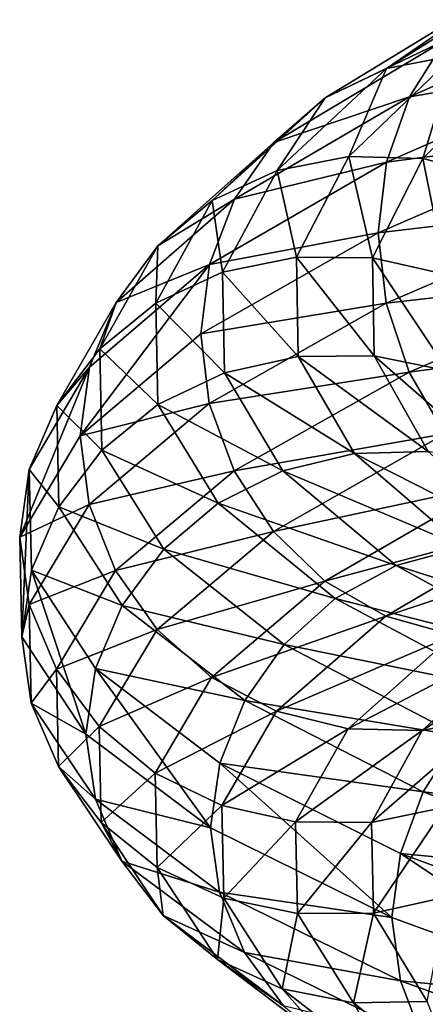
# Model space of a CAD drawing. Header units: metres. Extents: x -80 to 80, y -455 to 95.
# Tile 304 of 656: x -18.94 to -15.4, y -176.84 to -168.26. Entities that reach past the tile are written whole.
import ezdxf

# ---------------------------------------------------------------- set-up
doc = ezdxf.new("R2010")
doc.units = ezdxf.units.M
doc.layers.add('solid_501010_k_02', color=7, linetype='CONTINUOUS')

msp = doc.modelspace()

# ---------------------------------------------------------------- linework, layer by layer
at = {"layer": 'solid_501010_k_02'}
for points in [[(-14.333987, -167.80069, 1150.249878), (-15.740534, -168.682892, 1147.778442), (-14.820435, -168.049576, 1150.604736)], [(-15.150909, -168.571579, 1147.502319), (-15.740534, -168.682892, 1147.778442), (-14.333987, -167.80069, 1150.249878)], [(-14.820435, -168.049576, 1150.604736), (-16.274715, -168.938904, 1148.046021), (-15.228872, -168.436356, 1150.922363)], [(-15.740534, -168.682892, 1147.778442), (-16.274715, -168.938904, 1148.046021), (-14.820435, -168.049576, 1150.604736)], [(-13.571482, -168.055664, 1153.57959), (-15.541528, -168.93103, 1151.186768), (-13.746083, -168.62886, 1153.809326)], [(-15.228872, -168.436356, 1150.922363), (-15.541528, -168.93103, 1151.186768), (-13.571482, -168.055664, 1153.57959)], [(-15.228872, -168.436356, 1150.922363), (-16.723232, -169.329254, 1148.289429), (-15.541528, -168.93103, 1151.186768)], [(-16.274715, -168.938904, 1148.046021), (-16.723232, -169.329254, 1148.289429), (-15.228872, -168.436356, 1150.922363)], [(-15.150909, -168.571579, 1147.502319), (-16.068445, -169.451172, 1144.930298), (-15.740534, -168.682892, 1147.778442)], [(-15.423617, -169.46991, 1144.767822), (-16.068445, -169.451172, 1144.930298), (-15.150909, -168.571579, 1147.502319)], [(-14.542903, -168.602783, 1147.234009), (-15.423617, -169.46991, 1144.767822), (-15.150909, -168.571579, 1147.502319)], [(-13.746083, -168.62886, 1153.809326), (-15.741474, -169.501389, 1151.382446), (-13.807406, -169.247528, 1153.934814)], [(-15.541528, -168.93103, 1151.186768), (-15.741474, -169.501389, 1151.382446), (-13.746083, -168.62886, 1153.809326)], [(-14.798718, -169.627502, 1144.62561), (-15.423617, -169.46991, 1144.767822), (-14.542903, -168.602783, 1147.234009)], [(-15.740534, -168.682892, 1147.778442), (-16.693777, -169.572739, 1145.103394), (-16.274715, -168.938904, 1148.046021)], [(-16.068445, -169.451172, 1144.930298), (-16.693777, -169.572739, 1145.103394), (-15.740534, -168.682892, 1147.778442)], [(-15.541528, -168.93103, 1151.186768), (-17.066566, -169.823898, 1148.496338), (-15.741474, -169.501389, 1151.382446)], [(-16.723232, -169.329254, 1148.289429), (-17.066566, -169.823898, 1148.496338), (-15.541528, -168.93103, 1151.186768)], [(-16.274715, -168.938904, 1148.046021), (-17.260307, -169.835846, 1145.276733), (-16.723232, -169.329254, 1148.289429)], [(-16.693777, -169.572739, 1145.103394), (-17.260307, -169.835846, 1145.276733), (-16.274715, -168.938904, 1148.046021)], [(-13.807406, -169.247528, 1153.934814), (-15.814286, -170.115463, 1151.490479), (-13.7474, -169.871887, 1153.943237)], [(-15.741474, -169.501389, 1151.382446), (-15.814286, -170.115463, 1151.490479), (-13.807406, -169.247528, 1153.934814)], [(-16.723232, -169.329254, 1148.289429), (-17.735987, -170.229523, 1145.440308), (-17.066566, -169.823898, 1148.496338)], [(-17.260307, -169.835846, 1145.276733), (-17.735987, -170.229523, 1145.440308), (-16.723232, -169.329254, 1148.289429)], [(-16.068445, -169.451172, 1144.930298), (-16.527252, -170.328308, 1142.239258), (-16.693777, -169.572739, 1145.103394)], [(-15.864013, -170.334671, 1142.187134), (-16.527252, -170.328308, 1142.239258), (-16.068445, -169.451172, 1144.930298)], [(-15.423617, -169.46991, 1144.767822), (-15.864013, -170.334671, 1142.187134), (-16.068445, -169.451172, 1144.930298)], [(-15.741474, -169.501389, 1151.382446), (-17.286133, -170.390808, 1148.654175), (-15.814286, -170.115463, 1151.490479)], [(-17.066566, -169.823898, 1148.496338), (-17.286133, -170.390808, 1148.654175), (-15.741474, -169.501389, 1151.382446)], [(-15.221271, -170.478592, 1142.151489), (-15.864013, -170.334671, 1142.187134), (-15.423617, -169.46991, 1144.767822)], [(-14.798718, -169.627502, 1144.62561), (-15.221271, -170.478592, 1142.151489), (-15.423617, -169.46991, 1144.767822)], [(-16.693777, -169.572739, 1145.103394), (-17.170439, -170.459946, 1142.304443), (-17.260307, -169.835846, 1145.276733)], [(-16.527252, -170.328308, 1142.239258), (-17.170439, -170.459946, 1142.304443), (-16.693777, -169.572739, 1145.103394)], [(-17.066566, -169.823898, 1148.496338), (-18.100113, -170.723755, 1145.585205), (-17.286133, -170.390808, 1148.654175)], [(-17.735987, -170.229523, 1145.440308), (-18.100113, -170.723755, 1145.585205), (-17.066566, -169.823898, 1148.496338)], [(-17.260307, -169.835846, 1145.276733), (-17.753145, -170.729858, 1142.379517), (-17.735987, -170.229523, 1145.440308)], [(-17.170439, -170.459946, 1142.304443), (-17.753145, -170.729858, 1142.379517), (-17.260307, -169.835846, 1145.276733)], [(-15.814286, -170.115463, 1151.490479), (-15.742983, -170.730179, 1151.510986), (-13.7474, -169.871887, 1153.943237)], [(-13.7474, -169.871887, 1153.943237), (-15.742983, -170.730179, 1151.510986), (-13.573962, -170.48111, 1153.84082)], [(-15.814286, -170.115463, 1151.490479), (-17.361609, -170.995819, 1148.754517), (-15.742983, -170.730179, 1151.510986)], [(-17.286133, -170.390808, 1148.654175), (-17.361609, -170.995819, 1148.754517), (-15.814286, -170.115463, 1151.490479)], [(-17.735987, -170.229523, 1145.440308), (-18.242407, -171.126526, 1142.459839), (-18.100113, -170.723755, 1145.585205)], [(-17.753145, -170.729858, 1142.379517), (-18.242407, -171.126526, 1142.459839), (-17.735987, -170.229523, 1145.440308)], [(-17.286133, -170.390808, 1148.654175), (-18.413944, -171.884521, 1145.786255), (-17.361609, -170.995819, 1148.754517)], [(-17.286133, -170.390808, 1148.654175), (-18.332977, -171.286667, 1145.702271), (-18.413944, -171.884521, 1145.786255)], [(-18.100113, -170.723755, 1145.585205), (-18.332977, -171.286667, 1145.702271), (-17.286133, -170.390808, 1148.654175)], [(-16.527252, -170.328308, 1142.239258), (-16.510719, -171.193756, 1139.507446), (-17.170439, -170.459946, 1142.304443)], [(-15.848145, -171.188232, 1139.567383), (-16.510719, -171.193756, 1139.507446), (-16.527252, -170.328308, 1142.239258)], [(-15.864013, -170.334671, 1142.187134), (-15.848145, -171.188232, 1139.567383), (-16.527252, -170.328308, 1142.239258)], [(-15.206045, -171.318909, 1139.639648), (-15.848145, -171.188232, 1139.567383), (-15.864013, -170.334671, 1142.187134)], [(-15.221271, -170.478592, 1142.151489), (-15.206045, -171.318909, 1139.639648), (-15.864013, -170.334671, 1142.187134)], [(-17.170439, -170.459946, 1142.304443), (-17.153265, -171.334961, 1139.463379), (-17.753145, -170.729858, 1142.379517)], [(-16.510719, -171.193756, 1139.507446), (-17.153265, -171.334961, 1139.463379), (-17.170439, -170.459946, 1142.304443)], [(-15.742983, -170.730179, 1151.510986), (-15.544369, -171.329056, 1151.437622), (-13.573962, -170.48111, 1153.84082)], [(-13.573962, -170.48111, 1153.84082), (-15.544369, -171.329056, 1151.437622), (-13.30194, -171.031815, 1153.637329)], [(-18.100113, -170.723755, 1145.585205), (-18.616932, -171.619934, 1142.540039), (-18.332977, -171.286667, 1145.702271)], [(-18.242407, -171.126526, 1142.459839), (-18.616932, -171.619934, 1142.540039), (-18.100113, -170.723755, 1145.585205)], [(-17.753145, -170.729858, 1142.379517), (-17.735388, -171.611206, 1139.438721), (-18.242407, -171.126526, 1142.459839)], [(-17.153265, -171.334961, 1139.463379), (-17.735388, -171.611206, 1139.438721), (-17.753145, -170.729858, 1142.379517)], [(-17.361609, -170.995819, 1148.754517), (-17.28779, -171.603592, 1148.777344), (-15.742983, -170.730179, 1151.510986)], [(-15.742983, -170.730179, 1151.510986), (-17.28779, -171.603592, 1148.777344), (-15.544369, -171.329056, 1151.437622)], [(-17.361609, -170.995819, 1148.754517), (-18.413944, -171.884521, 1145.786255), (-17.28779, -171.603592, 1148.777344)], [(-15.544369, -171.329056, 1151.437622), (-15.23286, -171.868332, 1151.281372), (-13.30194, -171.031815, 1153.637329)], [(-18.242407, -171.126526, 1142.459839), (-18.224159, -172.010422, 1139.434692), (-18.616932, -171.619934, 1142.540039)], [(-17.735388, -171.611206, 1139.438721), (-18.224159, -172.010422, 1139.434692), (-18.242407, -171.126526, 1142.459839)], [(-16.510719, -171.193756, 1139.507446), (-16.020844, -172.039047, 1136.814941), (-17.153265, -171.334961, 1139.463379)], [(-15.848145, -171.188232, 1139.567383), (-15.377926, -172.022446, 1136.985352), (-16.510719, -171.193756, 1139.507446)], [(-15.377926, -172.022446, 1136.985352), (-16.020844, -172.039047, 1136.814941), (-16.510719, -171.193756, 1139.507446)], [(-14.754879, -172.140686, 1137.164063), (-15.377926, -172.022446, 1136.985352), (-15.848145, -171.188232, 1139.567383)], [(-15.206045, -171.318909, 1139.639648), (-14.754879, -172.140686, 1137.164063), (-15.848145, -171.188232, 1139.567383)], [(-18.332977, -171.286667, 1145.702271), (-18.940626, -172.76944, 1142.679077), (-18.413944, -171.884521, 1145.786255)], [(-18.332977, -171.286667, 1145.702271), (-18.856443, -172.178421, 1142.614746), (-18.940626, -172.76944, 1142.679077)], [(-18.616932, -171.619934, 1142.540039), (-18.856443, -172.178421, 1142.614746), (-18.332977, -171.286667, 1145.702271)], [(-17.153265, -171.334961, 1139.463379), (-16.644323, -172.189056, 1136.66333), (-17.735388, -171.611206, 1139.438721)], [(-17.28779, -171.603592, 1148.777344), (-17.069687, -172.191086, 1148.736694), (-15.544369, -171.329056, 1151.437622)], [(-16.020844, -172.039047, 1136.814941), (-16.644323, -172.189056, 1136.66333), (-17.153265, -171.334961, 1139.463379)], [(-15.544369, -171.329056, 1151.437622), (-17.069687, -172.191086, 1148.736694), (-15.23286, -171.868332, 1151.281372)], [(-18.616932, -171.619934, 1142.540039), (-18.598309, -172.50264, 1139.449341), (-18.856443, -172.178421, 1142.614746)], [(-18.224159, -172.010422, 1139.434692), (-18.598309, -172.50264, 1139.449341), (-18.616932, -171.619934, 1142.540039)], [(-18.413944, -171.884521, 1145.786255), (-18.334734, -172.482147, 1145.819946), (-17.28779, -171.603592, 1148.777344)], [(-17.28779, -171.603592, 1148.777344), (-18.334734, -172.482147, 1145.819946), (-17.069687, -172.191086, 1148.736694)], [(-17.735388, -171.611206, 1139.438721), (-17.209175, -172.470978, 1136.540405), (-18.224159, -172.010422, 1139.434692)], [(-16.644323, -172.189056, 1136.66333), (-17.209175, -172.470978, 1136.540405), (-17.735388, -171.611206, 1139.438721)], [(-18.413944, -171.884521, 1145.786255), (-18.940626, -172.76944, 1142.679077), (-18.334734, -172.482147, 1145.819946)], [(-17.069687, -172.191086, 1148.736694), (-16.72761, -172.717941, 1148.633545), (-15.23286, -171.868332, 1151.281372)], [(-15.23286, -171.868332, 1151.281372), (-16.72761, -172.717941, 1148.633545), (-14.825382, -172.313339, 1151.050781)], [(-18.224159, -172.010422, 1139.434692), (-17.683445, -172.872223, 1136.453125), (-18.598309, -172.50264, 1139.449341)], [(-17.209175, -172.470978, 1136.540405), (-17.683445, -172.872223, 1136.453125), (-18.224159, -172.010422, 1139.434692)], [(-15.377926, -172.022446, 1136.985352), (-14.465886, -172.830124, 1134.517212), (-16.020844, -172.039047, 1136.814941)], [(-16.020844, -172.039047, 1136.814941), (-15.070673, -172.856674, 1134.241211), (-16.644323, -172.189056, 1136.66333)], [(-14.465886, -172.830124, 1134.517212), (-15.070673, -172.856674, 1134.241211), (-16.020844, -172.039047, 1136.814941)], [(-18.856443, -172.178421, 1142.614746), (-18.922359, -173.637772, 1139.534912), (-18.940626, -172.76944, 1142.679077)], [(-18.856443, -172.178421, 1142.614746), (-18.837584, -173.056381, 1139.481079), (-18.922359, -173.637772, 1139.534912)], [(-18.598309, -172.50264, 1139.449341), (-18.837584, -173.056381, 1139.481079), (-18.856443, -172.178421, 1142.614746)], [(-18.334734, -172.482147, 1145.819946), (-18.103422, -173.057556, 1145.814941), (-17.069687, -172.191086, 1148.736694)], [(-17.069687, -172.191086, 1148.736694), (-18.103422, -173.057556, 1145.814941), (-16.72761, -172.717941, 1148.633545)], [(-16.644323, -172.189056, 1136.66333), (-15.657175, -173.014511, 1133.986694), (-17.209175, -172.470978, 1136.540405)], [(-15.070673, -172.856674, 1134.241211), (-15.657175, -173.014511, 1133.986694), (-16.644323, -172.189056, 1136.66333)], [(-16.72761, -172.717941, 1148.633545), (-16.280148, -173.150299, 1148.473511), (-14.825382, -172.313339, 1151.050781)], [(-14.825382, -172.313339, 1151.050781), (-16.280148, -173.150299, 1148.473511), (-14.339668, -172.631332, 1150.755371)], [(-18.940626, -172.76944, 1142.679077), (-18.858252, -173.355789, 1142.726929), (-18.334734, -172.482147, 1145.819946)], [(-18.334734, -172.482147, 1145.819946), (-18.858252, -173.355789, 1142.726929), (-18.103422, -173.057556, 1145.814941)], [(-18.598309, -172.50264, 1139.449341), (-18.046494, -173.3629, 1136.40332), (-18.837584, -173.056381, 1139.481079)], [(-17.683445, -172.872223, 1136.453125), (-18.046494, -173.3629, 1136.40332), (-18.598309, -172.50264, 1139.449341)], [(-17.209175, -172.470978, 1136.540405), (-16.188526, -173.3013, 1133.769897), (-17.683445, -172.872223, 1136.453125)], [(-15.657175, -173.014511, 1133.986694), (-16.188526, -173.3013, 1133.769897), (-17.209175, -172.470978, 1136.540405)], [(-16.280148, -173.150299, 1148.473511), (-15.746773, -173.456116, 1148.263062), (-14.339668, -172.631332, 1150.755371)], [(-14.339668, -172.631332, 1150.755371), (-15.746773, -173.456116, 1148.263062), (-13.803104, -172.808319, 1150.412598)], [(-18.940626, -172.76944, 1142.679077), (-18.922359, -173.637772, 1139.534912), (-18.858252, -173.355789, 1142.726929)], [(-18.103422, -173.057556, 1145.814941), (-17.740629, -173.571381, 1145.769287), (-16.72761, -172.717941, 1148.633545)], [(-16.72761, -172.717941, 1148.633545), (-17.740629, -173.571381, 1145.769287), (-16.280148, -173.150299, 1148.473511)], [(-17.683445, -172.872223, 1136.453125), (-16.634668, -173.704025, 1133.603027), (-18.046494, -173.3629, 1136.40332)], [(-16.188526, -173.3013, 1133.769897), (-16.634668, -173.704025, 1133.603027), (-17.683445, -172.872223, 1136.453125)], [(-15.746773, -173.456116, 1148.263062), (-15.157557, -173.621933, 1148.015015), (-13.803104, -172.808319, 1150.412598)], [(-15.070673, -172.856674, 1134.241211), (-13.689048, -173.640488, 1131.861572), (-15.657175, -173.014511, 1133.986694)], [(-18.837584, -173.056381, 1139.481079), (-18.363119, -174.484299, 1136.433472), (-18.922359, -173.637772, 1139.534912)], [(-18.837584, -173.056381, 1139.481079), (-18.278667, -173.911758, 1136.3927), (-18.363119, -174.484299, 1136.433472)], [(-18.046494, -173.3629, 1136.40332), (-18.278667, -173.911758, 1136.3927), (-18.837584, -173.056381, 1139.481079)], [(-15.657175, -173.014511, 1133.986694), (-14.221782, -173.804962, 1131.511597), (-16.188526, -173.3013, 1133.769897)], [(-13.689048, -173.640488, 1131.861572), (-14.221782, -173.804962, 1131.511597), (-15.657175, -173.014511, 1133.986694)], [(-18.858252, -173.355789, 1142.726929), (-18.620335, -173.918839, 1142.759155), (-18.103422, -173.057556, 1145.814941)], [(-18.103422, -173.057556, 1145.814941), (-18.620335, -173.918839, 1142.759155), (-17.740629, -173.571381, 1145.769287)], [(-17.740629, -173.571381, 1145.769287), (-17.266069, -173.99057, 1145.685547), (-16.280148, -173.150299, 1148.473511)], [(-16.280148, -173.150299, 1148.473511), (-17.266069, -173.99057, 1145.685547), (-15.746773, -173.456116, 1148.263062)], [(-16.188526, -173.3013, 1133.769897), (-14.704421, -174.095718, 1131.207886), (-16.634668, -173.704025, 1133.603027)], [(-14.221782, -173.804962, 1131.511597), (-14.704421, -174.095718, 1131.207886), (-16.188526, -173.3013, 1133.769897)], [(-18.922359, -173.637772, 1139.534912), (-18.839388, -174.215378, 1139.587891), (-18.858252, -173.355789, 1142.726929)], [(-18.858252, -173.355789, 1142.726929), (-18.839388, -174.215378, 1139.587891), (-18.620335, -173.918839, 1142.759155)], [(-18.046494, -173.3629, 1136.40332), (-16.976185, -174.192856, 1133.491577), (-18.278667, -173.911758, 1136.3927)], [(-16.634668, -173.704025, 1133.603027), (-16.976185, -174.192856, 1133.491577), (-18.046494, -173.3629, 1136.40332)], [(-17.266069, -173.99057, 1145.685547), (-16.700394, -174.283829, 1145.567017), (-15.746773, -173.456116, 1148.263062)], [(-15.746773, -173.456116, 1148.263062), (-16.700394, -174.283829, 1145.567017), (-15.157557, -173.621933, 1148.015015)], [(-18.620335, -173.918839, 1142.759155), (-18.247183, -174.419388, 1142.77356), (-17.740629, -173.571381, 1145.769287)], [(-17.740629, -173.571381, 1145.769287), (-18.247183, -174.419388, 1142.77356), (-17.266069, -173.99057, 1145.685547)], [(-15.430667, -174.452957, 1145.258179), (-14.805335, -174.327499, 1145.088135), (-13.959926, -173.529022, 1147.472534)], [(-14.54955, -173.64653, 1147.745972), (-15.430667, -174.452957, 1145.258179), (-13.959926, -173.529022, 1147.472534)], [(-18.922359, -173.637772, 1139.534912), (-18.363119, -174.484299, 1136.433472), (-18.839388, -174.215378, 1139.587891)], [(-16.700394, -174.283829, 1145.567017), (-16.075495, -174.438217, 1145.421143), (-15.157557, -173.621933, 1148.015015)], [(-15.157557, -173.621933, 1148.015015), (-16.075495, -174.438217, 1145.421143), (-14.54955, -173.64653, 1147.745972)], [(-16.075495, -174.438217, 1145.421143), (-15.430667, -174.452957, 1145.258179), (-14.54955, -173.64653, 1147.745972)], [(-16.634668, -173.704025, 1133.603027), (-15.109662, -174.499359, 1130.967285), (-16.976185, -174.192856, 1133.491577)], [(-14.704421, -174.095718, 1131.207886), (-15.109662, -174.499359, 1130.967285), (-16.634668, -173.704025, 1133.603027)], [(-18.278667, -173.911758, 1136.3927), (-17.276648, -175.301437, 1133.466309), (-18.363119, -174.484299, 1136.433472)], [(-18.278667, -173.911758, 1136.3927), (-17.19459, -174.736801, 1133.44043), (-17.276648, -175.301437, 1133.466309)], [(-16.976185, -174.192856, 1133.491577), (-17.19459, -174.736801, 1133.44043), (-18.278667, -173.911758, 1136.3927)], [(-18.839388, -174.215378, 1139.587891), (-18.601709, -174.766098, 1139.657959), (-18.620335, -173.918839, 1142.759155)], [(-18.620335, -173.918839, 1142.759155), (-18.601709, -174.766098, 1139.657959), (-18.247183, -174.419388, 1142.77356)], [(-18.247183, -174.419388, 1142.77356), (-17.759073, -174.825317, 1142.769653), (-17.266069, -173.99057, 1145.685547)], [(-17.266069, -173.99057, 1145.685547), (-17.759073, -174.825317, 1142.769653), (-16.700394, -174.283829, 1145.567017)], [(-18.839388, -174.215378, 1139.587891), (-18.280418, -175.052628, 1136.494263), (-18.601709, -174.766098, 1139.657959)], [(-18.363119, -174.484299, 1136.433472), (-18.280418, -175.052628, 1136.494263), (-18.839388, -174.215378, 1139.587891)], [(-16.976185, -174.192856, 1133.491577), (-15.419869, -174.986145, 1130.798584), (-17.19459, -174.736801, 1133.44043)], [(-15.109662, -174.499359, 1130.967285), (-15.419869, -174.986145, 1130.798584), (-16.976185, -174.192856, 1133.491577)], [(-17.759073, -174.825317, 1142.769653), (-17.177244, -175.106018, 1142.747192), (-16.700394, -174.283829, 1145.567017)], [(-16.700394, -174.283829, 1145.567017), (-17.177244, -175.106018, 1142.747192), (-16.075495, -174.438217, 1145.421143)], [(-15.871264, -175.254196, 1142.655762), (-15.228076, -175.121109, 1142.59375), (-14.805335, -174.327499, 1145.088135)], [(-15.430667, -174.452957, 1145.258179), (-15.871264, -175.254196, 1142.655762), (-14.805335, -174.327499, 1145.088135)], [(-18.601709, -174.766098, 1139.657959), (-18.228931, -175.253571, 1139.733521), (-18.247183, -174.419388, 1142.77356)], [(-18.247183, -174.419388, 1142.77356), (-18.228931, -175.253571, 1139.733521), (-17.759073, -174.825317, 1142.769653)], [(-18.363119, -174.484299, 1136.433472), (-17.276648, -175.301437, 1133.466309), (-18.280418, -175.052628, 1136.494263)], [(-17.177244, -175.106018, 1142.747192), (-16.534504, -175.249115, 1142.708008), (-16.075495, -174.438217, 1145.421143)], [(-16.075495, -174.438217, 1145.421143), (-16.534504, -175.249115, 1142.708008), (-15.430667, -174.452957, 1145.258179)], [(-16.534504, -175.249115, 1142.708008), (-15.871264, -175.254196, 1142.655762), (-15.430667, -174.452957, 1145.258179)], [(-15.109662, -174.499359, 1130.967285), (-13.150372, -175.253143, 1128.624023), (-15.419869, -174.986145, 1130.798584)], [(-18.601709, -174.766098, 1139.657959), (-18.049791, -175.591431, 1136.601685), (-18.228931, -175.253571, 1139.733521)], [(-18.280418, -175.052628, 1136.494263), (-18.049791, -175.591431, 1136.601685), (-18.601709, -174.766098, 1139.657959)], [(-17.19459, -174.736801, 1133.44043), (-15.694228, -176.083359, 1130.71875), (-17.276648, -175.301437, 1133.466309)], [(-17.19459, -174.736801, 1133.44043), (-15.618252, -175.52533, 1130.709961), (-15.694228, -176.083359, 1130.71875)], [(-15.419869, -174.986145, 1130.798584), (-15.618252, -175.52533, 1130.709961), (-17.19459, -174.736801, 1133.44043)], [(-18.228931, -175.253571, 1139.733521), (-17.741308, -175.6465, 1139.810547), (-17.759073, -174.825317, 1142.769653)], [(-17.759073, -174.825317, 1142.769653), (-17.741308, -175.6465, 1139.810547), (-17.177244, -175.106018, 1142.747192)], [(-15.419869, -174.986145, 1130.798584), (-13.420355, -175.737778, 1128.404297), (-15.618252, -175.52533, 1130.709961)], [(-13.150372, -175.253143, 1128.624023), (-13.420355, -175.737778, 1128.404297), (-15.419869, -174.986145, 1130.798584)], [(-18.280418, -175.052628, 1136.494263), (-17.196238, -175.860352, 1133.536865), (-18.049791, -175.591431, 1136.601685)], [(-17.276648, -175.301437, 1133.466309), (-17.196238, -175.860352, 1133.536865), (-18.280418, -175.052628, 1136.494263)], [(-17.741308, -175.6465, 1139.810547), (-17.160063, -175.915054, 1139.885376), (-17.177244, -175.106018, 1142.747192)], [(-17.177244, -175.106018, 1142.747192), (-17.160063, -175.915054, 1139.885376), (-16.534504, -175.249115, 1142.708008)], [(-15.871264, -175.254196, 1142.655762), (-15.855388, -176.043274, 1140.014648), (-15.228076, -175.121109, 1142.59375)], [(-15.855388, -176.043274, 1140.014648), (-15.212844, -175.903076, 1140.062012), (-15.228076, -175.121109, 1142.59375)], [(-18.228931, -175.253571, 1139.733521), (-17.688074, -176.06636, 1136.737427), (-17.741308, -175.6465, 1139.810547)], [(-18.049791, -175.591431, 1136.601685), (-17.688074, -176.06636, 1136.737427), (-18.228931, -175.253571, 1139.733521)], [(-17.160063, -175.915054, 1139.885376), (-16.517963, -176.047318, 1139.95459), (-16.534504, -175.249115, 1142.708008)], [(-16.534504, -175.249115, 1142.708008), (-16.517963, -176.047318, 1139.95459), (-15.871264, -175.254196, 1142.655762)], [(-16.517963, -176.047318, 1139.95459), (-15.855388, -176.043274, 1140.014648), (-15.871264, -175.254196, 1142.655762)], [(-17.276648, -175.301437, 1133.466309), (-15.694228, -176.083359, 1130.71875), (-17.196238, -175.860352, 1133.536865)], [(-15.618252, -175.52533, 1130.709961), (-13.659486, -176.82489, 1128.274536), (-15.694228, -176.083359, 1130.71875)], [(-15.618252, -175.52533, 1130.709961), (-13.593012, -176.272522, 1128.282104), (-13.659486, -176.82489, 1128.274536)], [(-13.420355, -175.737778, 1128.404297), (-13.593012, -176.272522, 1128.282104), (-15.618252, -175.52533, 1130.709961)], [(-18.049791, -175.591431, 1136.601685), (-16.979288, -176.388, 1133.680054), (-17.688074, -176.06636, 1136.737427)], [(-17.196238, -175.860352, 1133.536865), (-16.979288, -176.388, 1133.680054), (-18.049791, -175.591431, 1136.601685)], [(-17.741308, -175.6465, 1139.810547), (-17.21492, -176.446976, 1136.894287), (-17.160063, -175.915054, 1139.885376)], [(-17.688074, -176.06636, 1136.737427), (-17.21492, -176.446976, 1136.894287), (-17.741308, -175.6465, 1139.810547)], [(-17.196238, -175.860352, 1133.536865), (-15.619748, -176.632858, 1130.801636), (-16.979288, -176.388, 1133.680054)], [(-15.694228, -176.083359, 1130.71875), (-15.619748, -176.632858, 1130.801636), (-17.196238, -175.860352, 1133.536865)], [(-17.21492, -176.446976, 1136.894287), (-16.650921, -176.704102, 1137.065063), (-17.160063, -175.915054, 1139.885376)], [(-17.160063, -175.915054, 1139.885376), (-16.650921, -176.704102, 1137.065063), (-16.517963, -176.047318, 1139.95459)], [(-15.855388, -176.043274, 1140.014648), (-15.384955, -176.813934, 1137.411621), (-15.212844, -175.903076, 1140.062012)], [(-16.650921, -176.704102, 1137.065063), (-16.027872, -176.82634, 1137.240967), (-16.517963, -176.047318, 1139.95459)], [(-16.517963, -176.047318, 1139.95459), (-16.027872, -176.82634, 1137.240967), (-15.855388, -176.043274, 1140.014648)], [(-16.027872, -176.82634, 1137.240967), (-15.384955, -176.813934, 1137.411621), (-15.855388, -176.043274, 1140.014648)], [(-17.688074, -176.06636, 1136.737427), (-16.639023, -176.851303, 1133.873291), (-17.21492, -176.446976, 1136.894287)], [(-16.979288, -176.388, 1133.680054), (-16.639023, -176.851303, 1133.873291), (-17.688074, -176.06636, 1136.737427)], [(-15.694228, -176.083359, 1130.71875), (-13.659486, -176.82489, 1128.274536), (-15.619748, -176.632858, 1130.801636)], [(-16.979288, -176.388, 1133.680054), (-15.422688, -177.150406, 1130.977661), (-16.639023, -176.851303, 1133.873291)], [(-15.619748, -176.632858, 1130.801636), (-15.422688, -177.150406, 1130.977661), (-16.979288, -176.388, 1133.680054)], [(-17.21492, -176.446976, 1136.894287), (-16.193932, -177.220596, 1134.106445), (-16.650921, -176.704102, 1137.065063)], [(-16.639023, -176.851303, 1133.873291), (-16.193932, -177.220596, 1134.106445), (-17.21492, -176.446976, 1136.894287)], [(-15.619748, -176.632858, 1130.801636), (-13.594315, -177.365799, 1128.369141), (-15.422688, -177.150406, 1130.977661)], [(-13.659486, -176.82489, 1128.274536), (-13.594315, -177.365799, 1128.369141), (-15.619748, -176.632858, 1130.801636)], [(-16.650921, -176.704102, 1137.065063), (-15.663381, -177.467361, 1134.369019), (-16.027872, -176.82634, 1137.240967)], [(-16.193932, -177.220596, 1134.106445), (-15.663381, -177.467361, 1134.369019), (-16.650921, -176.704102, 1137.065063)], [(-16.027872, -176.82634, 1137.240967), (-15.077286, -177.580612, 1134.646851), (-15.384955, -176.813934, 1137.411621)], [(-15.663381, -177.467361, 1134.369019), (-15.077286, -177.580612, 1134.646851), (-16.027872, -176.82634, 1137.240967)]]:
    msp.add_3dface(points, dxfattribs=at)

doc.saveas('drawing.dxf')
